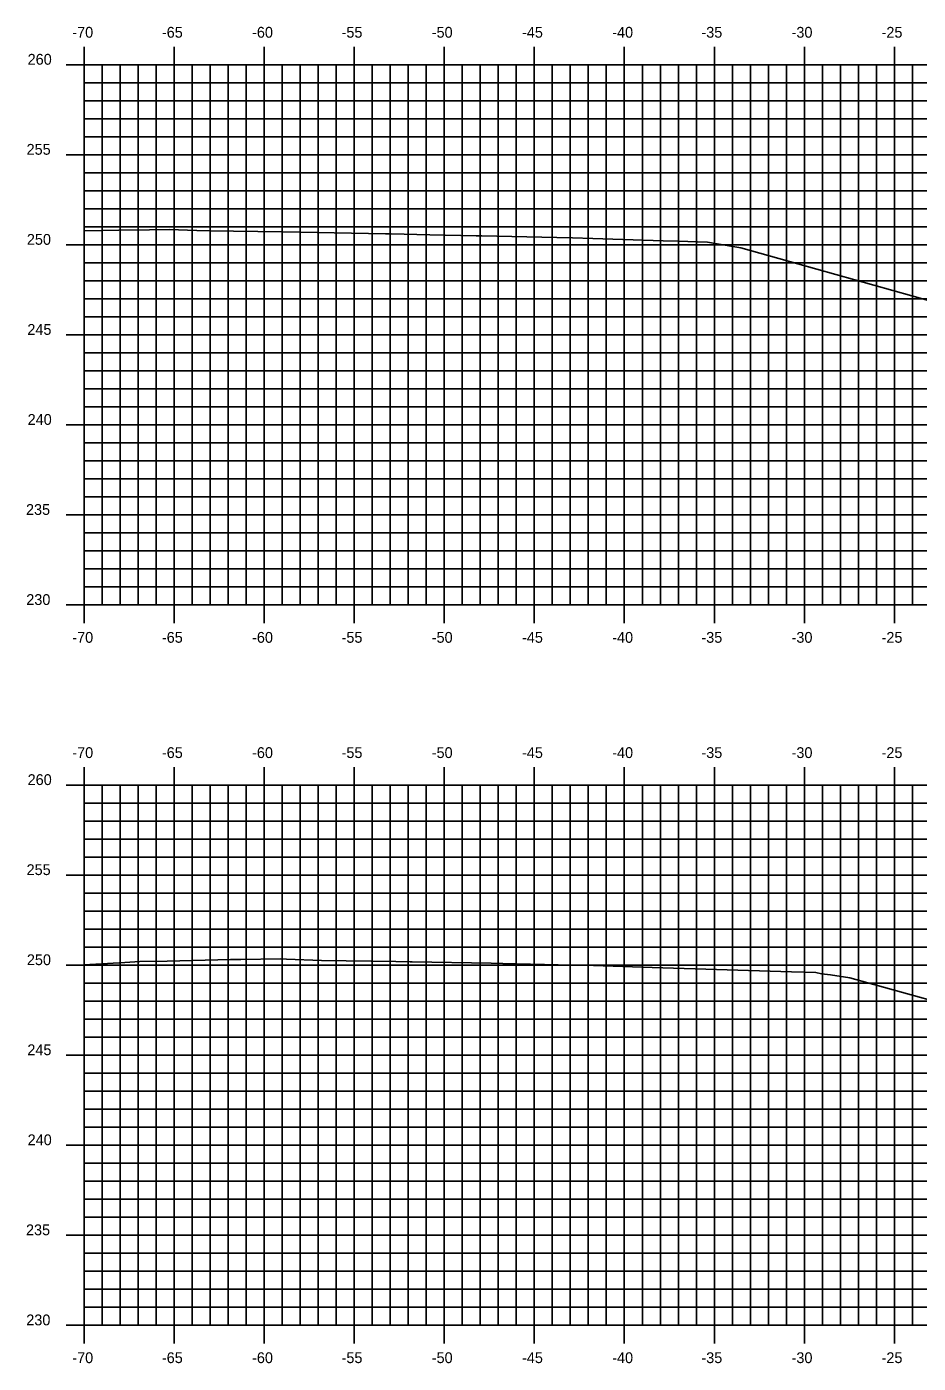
# Model space of a CAD drawing. Extents: x 1170543 to 1177585, y 609599 to 610623.
# Drawn here: x 1172549.1 to 1172598.6, y 610275.7 to 610349.9 of the extents above; entities that cross this region are included whole.
import ezdxf

# ---------------------------------------------------------------- set-up
doc = ezdxf.new("R2010")
doc.units = 0
for name, color, linetype in [('H_V ANNOTATION', 7, 'Continuous'), ('MAJOR', 7, 'Continuous'), ('MINOR', 7, 'Continuous'), ('S_Roadway_Centerline', 7, 'Continuous')]:
    doc.layers.add(name, color=color, linetype=linetype)

msp = doc.modelspace()

# ---------------------------------------------------------------- linework, layer by layer
at = {"layer": 'MAJOR'}
for p, q in [((1172552.28, 610348.803), (1172552.28, 610347.801)), ((1172557.28, 610348.803), (1172557.28, 610347.801)), ((1172562.28, 610348.803), (1172562.28, 610347.801)), ((1172567.28, 610348.803), (1172567.28, 610347.801)), ((1172572.28, 610348.803), (1172572.28, 610347.801)), ((1172577.28, 610348.803), (1172577.28, 610347.801)), ((1172582.28, 610348.803), (1172582.28, 610347.801)), ((1172587.28, 610348.803), (1172587.28, 610347.801)), ((1172592.28, 610348.803), (1172592.28, 610347.801)), ((1172597.28, 610348.803), (1172597.28, 610347.801)), ((1172551.278, 610347.801), (1172552.28, 610347.801)), ((1172552.28, 610347.801), (1172692.28, 610347.801)), ((1172552.28, 610317.801), (1172552.28, 610347.801)), ((1172552.28, 610317.801), (1172552.28, 610347.801)), ((1172552.28, 610347.801), (1172692.28, 610347.801)), ((1172557.28, 610317.801), (1172557.28, 610347.801)), ((1172562.28, 610317.801), (1172562.28, 610347.801)), ((1172567.28, 610317.801), (1172567.28, 610347.801)), ((1172572.28, 610317.801), (1172572.28, 610347.801)), ((1172577.28, 610317.801), (1172577.28, 610347.801)), ((1172582.28, 610317.801), (1172582.28, 610347.801)), ((1172587.28, 610317.801), (1172587.28, 610347.801)), ((1172592.28, 610317.801), (1172592.28, 610347.801)), ((1172597.28, 610317.801), (1172597.28, 610347.801)), ((1172551.278, 610342.801), (1172552.28, 610342.801)), ((1172552.28, 610342.801), (1172692.28, 610342.801)), ((1172551.278, 610337.801), (1172552.28, 610337.801)), ((1172552.28, 610337.801), (1172692.28, 610337.801)), ((1172551.278, 610332.801), (1172552.28, 610332.801)), ((1172552.28, 610332.801), (1172692.28, 610332.801)), ((1172551.278, 610327.801), (1172552.28, 610327.801)), ((1172552.28, 610327.801), (1172692.28, 610327.801)), ((1172551.278, 610322.801), (1172552.28, 610322.801)), ((1172552.28, 610322.801), (1172692.28, 610322.801)), ((1172551.278, 610317.801), (1172552.28, 610317.801)), ((1172552.28, 610317.801), (1172692.28, 610317.801)), ((1172552.28, 610317.801), (1172692.28, 610317.801)), ((1172552.28, 610316.799), (1172552.28, 610317.801)), ((1172557.28, 610316.799), (1172557.28, 610317.801)), ((1172562.28, 610316.799), (1172562.28, 610317.801)), ((1172567.28, 610316.799), (1172567.28, 610317.801)), ((1172572.28, 610316.799), (1172572.28, 610317.801)), ((1172577.28, 610316.799), (1172577.28, 610317.801)), ((1172582.28, 610316.799), (1172582.28, 610317.801)), ((1172587.28, 610316.799), (1172587.28, 610317.801)), ((1172592.28, 610316.799), (1172592.28, 610317.801)), ((1172597.28, 610316.799), (1172597.28, 610317.801)), ((1172552.28, 610308.803), (1172552.28, 610307.801)), ((1172557.28, 610308.803), (1172557.28, 610307.801)), ((1172562.28, 610308.803), (1172562.28, 610307.801)), ((1172567.28, 610308.803), (1172567.28, 610307.801)), ((1172572.28, 610308.803), (1172572.28, 610307.801)), ((1172577.28, 610308.803), (1172577.28, 610307.801)), ((1172582.28, 610308.803), (1172582.28, 610307.801)), ((1172587.28, 610308.803), (1172587.28, 610307.801)), ((1172592.28, 610308.803), (1172592.28, 610307.801)), ((1172597.28, 610308.803), (1172597.28, 610307.801)), ((1172551.278, 610307.801), (1172552.28, 610307.801)), ((1172552.28, 610307.801), (1172692.28, 610307.801)), ((1172552.28, 610277.801), (1172552.28, 610307.801)), ((1172552.28, 610277.801), (1172552.28, 610307.801)), ((1172552.28, 610307.801), (1172692.28, 610307.801)), ((1172557.28, 610277.801), (1172557.28, 610307.801)), ((1172562.28, 610277.801), (1172562.28, 610307.801)), ((1172567.28, 610277.801), (1172567.28, 610307.801)), ((1172572.28, 610277.801), (1172572.28, 610307.801)), ((1172577.28, 610277.801), (1172577.28, 610307.801)), ((1172582.28, 610277.801), (1172582.28, 610307.801)), ((1172587.28, 610277.801), (1172587.28, 610307.801)), ((1172592.28, 610277.801), (1172592.28, 610307.801)), ((1172597.28, 610277.801), (1172597.28, 610307.801)), ((1172551.278, 610302.801), (1172552.28, 610302.801)), ((1172552.28, 610302.801), (1172692.28, 610302.801)), ((1172551.278, 610297.801), (1172552.28, 610297.801)), ((1172552.28, 610297.801), (1172692.28, 610297.801)), ((1172551.278, 610292.801), (1172552.28, 610292.801)), ((1172552.28, 610292.801), (1172692.28, 610292.801)), ((1172551.278, 610287.801), (1172552.28, 610287.801)), ((1172552.28, 610287.801), (1172692.28, 610287.801)), ((1172551.278, 610282.801), (1172552.28, 610282.801)), ((1172552.28, 610282.801), (1172692.28, 610282.801)), ((1172551.278, 610277.801), (1172552.28, 610277.801)), ((1172552.28, 610277.801), (1172692.28, 610277.801)), ((1172552.28, 610277.801), (1172692.28, 610277.801)), ((1172552.28, 610276.799), (1172552.28, 610277.801)), ((1172557.28, 610276.799), (1172557.28, 610277.801)), ((1172562.28, 610276.799), (1172562.28, 610277.801)), ((1172567.28, 610276.799), (1172567.28, 610277.801)), ((1172572.28, 610276.799), (1172572.28, 610277.801)), ((1172577.28, 610276.799), (1172577.28, 610277.801)), ((1172582.28, 610276.799), (1172582.28, 610277.801)), ((1172587.28, 610276.799), (1172587.28, 610277.801)), ((1172592.28, 610276.799), (1172592.28, 610277.801)), ((1172597.28, 610276.799), (1172597.28, 610277.801))]:
    msp.add_line(p, q, dxfattribs=at)
at = {"layer": 'MINOR'}
for p, q in [((1172553.28, 610317.801), (1172553.28, 610347.801)), ((1172554.28, 610317.801), (1172554.28, 610347.801)), ((1172555.28, 610317.801), (1172555.28, 610347.801)), ((1172556.28, 610317.801), (1172556.28, 610347.801)), ((1172558.28, 610317.801), (1172558.28, 610347.801)), ((1172559.28, 610317.801), (1172559.28, 610347.801)), ((1172560.28, 610317.801), (1172560.28, 610347.801)), ((1172561.28, 610317.801), (1172561.28, 610347.801)), ((1172563.28, 610317.801), (1172563.28, 610347.801)), ((1172564.28, 610317.801), (1172564.28, 610347.801)), ((1172565.28, 610317.801), (1172565.28, 610347.801)), ((1172566.28, 610317.801), (1172566.28, 610347.801)), ((1172568.28, 610317.801), (1172568.28, 610347.801)), ((1172569.28, 610317.801), (1172569.28, 610347.801)), ((1172570.28, 610317.801), (1172570.28, 610347.801)), ((1172571.28, 610317.801), (1172571.28, 610347.801)), ((1172573.28, 610317.801), (1172573.28, 610347.801)), ((1172574.28, 610317.801), (1172574.28, 610347.801)), ((1172575.28, 610317.801), (1172575.28, 610347.801)), ((1172576.28, 610317.801), (1172576.28, 610347.801)), ((1172578.28, 610317.801), (1172578.28, 610347.801)), ((1172579.28, 610317.801), (1172579.28, 610347.801)), ((1172580.28, 610317.801), (1172580.28, 610347.801)), ((1172581.28, 610317.801), (1172581.28, 610347.801)), ((1172583.28, 610317.801), (1172583.28, 610347.801)), ((1172584.28, 610317.801), (1172584.28, 610347.801)), ((1172585.28, 610317.801), (1172585.28, 610347.801)), ((1172586.28, 610317.801), (1172586.28, 610347.801)), ((1172588.28, 610317.801), (1172588.28, 610347.801)), ((1172589.28, 610317.801), (1172589.28, 610347.801)), ((1172590.28, 610317.801), (1172590.28, 610347.801)), ((1172591.28, 610317.801), (1172591.28, 610347.801)), ((1172593.28, 610317.801), (1172593.28, 610347.801)), ((1172594.28, 610317.801), (1172594.28, 610347.801)), ((1172595.28, 610317.801), (1172595.28, 610347.801)), ((1172596.28, 610317.801), (1172596.28, 610347.801)), ((1172598.28, 610317.801), (1172598.28, 610347.801)), ((1172552.28, 610346.801), (1172692.28, 610346.801)), ((1172552.28, 610346.801), (1172553.282, 610346.801)), ((1172552.28, 610345.801), (1172692.28, 610345.801)), ((1172552.28, 610345.801), (1172553.282, 610345.801)), ((1172552.28, 610344.801), (1172692.28, 610344.801)), ((1172552.28, 610344.801), (1172553.282, 610344.801)), ((1172552.28, 610343.801), (1172692.28, 610343.801)), ((1172552.28, 610343.801), (1172553.282, 610343.801)), ((1172552.28, 610341.801), (1172692.28, 610341.801)), ((1172552.28, 610341.801), (1172553.282, 610341.801)), ((1172552.28, 610340.801), (1172692.28, 610340.801)), ((1172552.28, 610340.801), (1172553.282, 610340.801)), ((1172552.28, 610339.801), (1172692.28, 610339.801)), ((1172552.28, 610339.801), (1172553.282, 610339.801)), ((1172552.28, 610338.801), (1172692.28, 610338.801)), ((1172552.28, 610338.801), (1172553.282, 610338.801)), ((1172552.28, 610336.801), (1172692.28, 610336.801)), ((1172552.28, 610336.801), (1172553.282, 610336.801)), ((1172552.28, 610335.801), (1172692.28, 610335.801)), ((1172552.28, 610335.801), (1172553.282, 610335.801)), ((1172552.28, 610334.801), (1172692.28, 610334.801)), ((1172552.28, 610334.801), (1172553.282, 610334.801)), ((1172552.28, 610333.801), (1172692.28, 610333.801)), ((1172552.28, 610333.801), (1172553.282, 610333.801)), ((1172552.28, 610331.801), (1172692.28, 610331.801)), ((1172552.28, 610331.801), (1172553.282, 610331.801)), ((1172552.28, 610330.801), (1172692.28, 610330.801)), ((1172552.28, 610330.801), (1172553.282, 610330.801)), ((1172552.28, 610329.801), (1172692.28, 610329.801)), ((1172552.28, 610329.801), (1172553.282, 610329.801)), ((1172552.28, 610328.801), (1172692.28, 610328.801)), ((1172552.28, 610328.801), (1172553.282, 610328.801)), ((1172552.28, 610326.801), (1172692.28, 610326.801)), ((1172552.28, 610326.801), (1172553.282, 610326.801)), ((1172552.28, 610325.801), (1172692.28, 610325.801)), ((1172552.28, 610325.801), (1172553.282, 610325.801)), ((1172552.28, 610324.801), (1172692.28, 610324.801)), ((1172552.28, 610324.801), (1172553.282, 610324.801)), ((1172552.28, 610323.801), (1172692.28, 610323.801)), ((1172552.28, 610323.801), (1172553.282, 610323.801)), ((1172552.28, 610321.801), (1172692.28, 610321.801)), ((1172552.28, 610321.801), (1172553.282, 610321.801)), ((1172552.28, 610320.801), (1172692.28, 610320.801)), ((1172552.28, 610320.801), (1172553.282, 610320.801)), ((1172552.28, 610319.801), (1172692.28, 610319.801)), ((1172552.28, 610319.801), (1172553.282, 610319.801)), ((1172552.28, 610318.801), (1172692.28, 610318.801)), ((1172552.28, 610318.801), (1172553.282, 610318.801)), ((1172553.28, 610277.801), (1172553.28, 610307.801)), ((1172554.28, 610277.801), (1172554.28, 610307.801)), ((1172555.28, 610277.801), (1172555.28, 610307.801)), ((1172556.28, 610277.801), (1172556.28, 610307.801)), ((1172558.28, 610277.801), (1172558.28, 610307.801)), ((1172559.28, 610277.801), (1172559.28, 610307.801)), ((1172560.28, 610277.801), (1172560.28, 610307.801)), ((1172561.28, 610277.801), (1172561.28, 610307.801)), ((1172563.28, 610277.801), (1172563.28, 610307.801)), ((1172564.28, 610277.801), (1172564.28, 610307.801)), ((1172565.28, 610277.801), (1172565.28, 610307.801)), ((1172566.28, 610277.801), (1172566.28, 610307.801)), ((1172568.28, 610277.801), (1172568.28, 610307.801)), ((1172569.28, 610277.801), (1172569.28, 610307.801)), ((1172570.28, 610277.801), (1172570.28, 610307.801)), ((1172571.28, 610277.801), (1172571.28, 610307.801)), ((1172573.28, 610277.801), (1172573.28, 610307.801)), ((1172574.28, 610277.801), (1172574.28, 610307.801)), ((1172575.28, 610277.801), (1172575.28, 610307.801)), ((1172576.28, 610277.801), (1172576.28, 610307.801)), ((1172578.28, 610277.801), (1172578.28, 610307.801)), ((1172579.28, 610277.801), (1172579.28, 610307.801)), ((1172580.28, 610277.801), (1172580.28, 610307.801)), ((1172581.28, 610277.801), (1172581.28, 610307.801)), ((1172583.28, 610277.801), (1172583.28, 610307.801)), ((1172584.28, 610277.801), (1172584.28, 610307.801)), ((1172585.28, 610277.801), (1172585.28, 610307.801)), ((1172586.28, 610277.801), (1172586.28, 610307.801)), ((1172588.28, 610277.801), (1172588.28, 610307.801)), ((1172589.28, 610277.801), (1172589.28, 610307.801)), ((1172590.28, 610277.801), (1172590.28, 610307.801)), ((1172591.28, 610277.801), (1172591.28, 610307.801)), ((1172593.28, 610277.801), (1172593.28, 610307.801)), ((1172594.28, 610277.801), (1172594.28, 610307.801)), ((1172595.28, 610277.801), (1172595.28, 610307.801)), ((1172596.28, 610277.801), (1172596.28, 610307.801)), ((1172598.28, 610277.801), (1172598.28, 610307.801)), ((1172552.28, 610306.801), (1172692.28, 610306.801)), ((1172552.28, 610306.801), (1172553.282, 610306.801)), ((1172552.28, 610305.801), (1172692.28, 610305.801)), ((1172552.28, 610305.801), (1172553.282, 610305.801)), ((1172552.28, 610304.801), (1172692.28, 610304.801)), ((1172552.28, 610304.801), (1172553.282, 610304.801)), ((1172552.28, 610303.801), (1172692.28, 610303.801)), ((1172552.28, 610303.801), (1172553.282, 610303.801)), ((1172552.28, 610301.801), (1172692.28, 610301.801)), ((1172552.28, 610301.801), (1172553.282, 610301.801)), ((1172552.28, 610300.801), (1172692.28, 610300.801)), ((1172552.28, 610300.801), (1172553.282, 610300.801)), ((1172552.28, 610299.801), (1172692.28, 610299.801)), ((1172552.28, 610299.801), (1172553.282, 610299.801)), ((1172552.28, 610298.801), (1172692.28, 610298.801)), ((1172552.28, 610298.801), (1172553.282, 610298.801)), ((1172552.28, 610296.801), (1172692.28, 610296.801)), ((1172552.28, 610296.801), (1172553.282, 610296.801)), ((1172552.28, 610295.801), (1172692.28, 610295.801)), ((1172552.28, 610295.801), (1172553.282, 610295.801)), ((1172552.28, 610294.801), (1172692.28, 610294.801)), ((1172552.28, 610294.801), (1172553.282, 610294.801)), ((1172552.28, 610293.801), (1172692.28, 610293.801)), ((1172552.28, 610293.801), (1172553.282, 610293.801)), ((1172552.28, 610291.801), (1172692.28, 610291.801)), ((1172552.28, 610291.801), (1172553.282, 610291.801)), ((1172552.28, 610290.801), (1172692.28, 610290.801)), ((1172552.28, 610290.801), (1172553.282, 610290.801)), ((1172552.28, 610289.801), (1172692.28, 610289.801)), ((1172552.28, 610289.801), (1172553.282, 610289.801)), ((1172552.28, 610288.801), (1172692.28, 610288.801)), ((1172552.28, 610288.801), (1172553.282, 610288.801)), ((1172552.28, 610286.801), (1172692.28, 610286.801)), ((1172552.28, 610286.801), (1172553.282, 610286.801)), ((1172552.28, 610285.801), (1172692.28, 610285.801)), ((1172552.28, 610285.801), (1172553.282, 610285.801)), ((1172552.28, 610284.801), (1172692.28, 610284.801)), ((1172552.28, 610284.801), (1172553.282, 610284.801)), ((1172552.28, 610283.801), (1172692.28, 610283.801)), ((1172552.28, 610283.801), (1172553.282, 610283.801)), ((1172552.28, 610281.801), (1172692.28, 610281.801)), ((1172552.28, 610281.801), (1172553.282, 610281.801)), ((1172552.28, 610280.801), (1172692.28, 610280.801)), ((1172552.28, 610280.801), (1172553.282, 610280.801)), ((1172552.28, 610279.801), (1172692.28, 610279.801)), ((1172552.28, 610279.801), (1172553.282, 610279.801)), ((1172552.28, 610278.801), (1172692.28, 610278.801)), ((1172552.28, 610278.801), (1172553.282, 610278.801))]:
    msp.add_line(p, q, dxfattribs=at)
at = {"layer": 'S_Roadway_Centerline'}
for points in [[(1172552.28, 610338.57), (1172554.208, 610338.613), (1172555.91, 610338.635), (1172557.002, 610338.65), (1172558.543, 610338.593), (1172559.246, 610338.568), (1172563.26, 610338.515), (1172564.285, 610338.502), (1172569.016, 610338.407), (1172569.324, 610338.401), (1172571.486, 610338.358), (1172574.044, 610338.307), (1172574.362, 610338.3), (1172578.523, 610338.205), (1172579.402, 610338.186), (1172580.535, 610338.15), (1172584.441, 610338.028), (1172585.259, 610338.001), (1172586.893, 610337.946), (1172587.124, 610337.907), (1172587.212, 610337.895), (1172588.744, 610337.629), (1172602.461, 610333.783)], [(1172552.28, 610297.817), (1172554.54, 610297.95), (1172555.382, 610298), (1172556.899, 610298.03), (1172560.417, 610298.106), (1172560.979, 610298.116), (1172563.178, 610298.148), (1172563.509, 610298.136), (1172565.453, 610298.066), (1172569.581, 610298.002), (1172570.392, 610297.989), (1172570.489, 610297.987), (1172574.89, 610297.903), (1172575.525, 610297.892), (1172579.386, 610297.801), (1172580.562, 610297.773), (1172583.827, 610297.667), (1172591.557, 610297.431), (1172592.911, 610297.383), (1172593.229, 610297.326), (1172593.727, 610297.255), (1172594.795, 610297.098), (1172611.354, 610292.505)]]:
    msp.add_lwpolyline(points, dxfattribs=at)

# ---------------------------------------------------------------- texts
at = {"layer": 'H_V ANNOTATION'}
for s, p in [('-70', (1172551.622, 610349.301)), ('-65', (1172556.598, 610349.301)), ('-60', (1172561.606, 610349.301)), ('-55', (1172566.576, 610349.301)), ('-50', (1172571.584, 610349.301)), ('-45', (1172576.598, 610349.301)), ('-40', (1172581.606, 610349.301)), ('-35', (1172586.56, 610349.301)), ('-30', (1172591.568, 610349.301)), ('-25', (1172596.566, 610349.301)), ('260', (1172549.142, 610347.801)), ('255', (1172549.083, 610342.801)), ('250', (1172549.099, 610337.801)), ('245', (1172549.126, 610332.801)), ('240', (1172549.142, 610327.801)), ('235', (1172549.051, 610322.801)), ('230', (1172549.067, 610317.801)), ('-70', (1172551.622, 610315.701)), ('-65', (1172556.598, 610315.701)), ('-60', (1172561.606, 610315.701)), ('-55', (1172566.576, 610315.701)), ('-50', (1172571.584, 610315.701)), ('-45', (1172576.598, 610315.701)), ('-40', (1172581.606, 610315.701)), ('-35', (1172586.56, 610315.701)), ('-30', (1172591.568, 610315.701)), ('-25', (1172596.566, 610315.701)), ('-70', (1172551.622, 610309.301)), ('-65', (1172556.598, 610309.301)), ('-60', (1172561.606, 610309.301)), ('-55', (1172566.576, 610309.301)), ('-50', (1172571.584, 610309.301)), ('-45', (1172576.598, 610309.301)), ('-40', (1172581.606, 610309.301)), ('-35', (1172586.56, 610309.301)), ('-30', (1172591.568, 610309.301)), ('-25', (1172596.566, 610309.301)), ('260', (1172549.142, 610307.801)), ('255', (1172549.083, 610302.801)), ('250', (1172549.099, 610297.801)), ('245', (1172549.126, 610292.801)), ('240', (1172549.142, 610287.801)), ('235', (1172549.051, 610282.801)), ('230', (1172549.067, 610277.801)), ('-70', (1172551.622, 610275.701)), ('-65', (1172556.598, 610275.701)), ('-60', (1172561.606, 610275.701)), ('-55', (1172566.576, 610275.701)), ('-50', (1172571.584, 610275.701)), ('-45', (1172576.598, 610275.701)), ('-40', (1172581.606, 610275.701)), ('-35', (1172586.56, 610275.701)), ('-30', (1172591.568, 610275.701)), ('-25', (1172596.566, 610275.701))]:
    msp.add_text(s, height=0.6, dxfattribs=at).set_placement(p)

doc.saveas('drawing.dxf')
